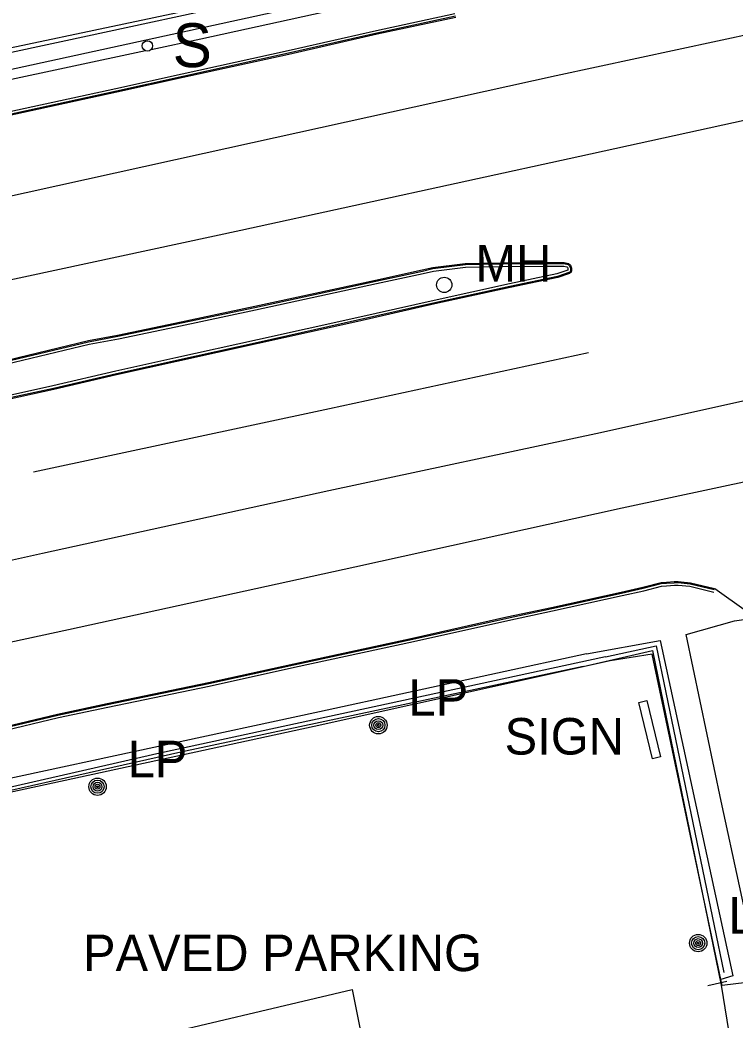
# Model space of a CAD drawing. Extents: x 368532 to 392481, y 10654822 to 10676899.
# Drawn here: x 388576 to 388673.9, y 10658614.6 to 10658751.4 of the extents above; entities that cross this region are included whole.
import ezdxf

# ---------------------------------------------------------------- set-up
doc = ezdxf.new("R2010")
doc.units = 0
for name, color, linetype in [('p_dtm retaining wall', 7, 'Continuous'), ('p_dtm sidewalk', 7, 'Continuous'), ('p_road - paved curb', 7, 'Continuous'), ('p_road general road feature', 7, 'Continuous'), ('p_road paint stripe', 7, 'Continuous'), ('p_structure fence', 7, 'Continuous'), ('p_structure sign', 7, 'Continuous'), ('p_structure unidentified', 7, 'Continuous'), ('p_structure wall', 7, 'Continuous'), ('p_utility general pole', 7, 'Continuous'), ('p_utility_manhole', 7, 'Continuous')]:
    doc.layers.add(name, color=color, linetype=linetype)

msp = doc.modelspace()

# ---------------------------------------------------------------- linework, layer by layer
at = {"layer": 'p_dtm retaining wall'}
for p, q in [((388624.95, 10658755.62), (388593.29, 10658748.64)), ((388593.29, 10658748.64), (388563.68, 10658742.21))]:
    msp.add_line(p, q, dxfattribs=at)
at = {"layer": 'p_dtm sidewalk'}
for p, q in [((388630.75, 10658755.36), (388600.78, 10658748.79)), ((388600.78, 10658748.79), (388593.96, 10658747.34)), ((388593.22, 10658747.18), (388570.69, 10658742.39)), ((388667.21, 10658667.31), (388673.85, 10658669.19)), ((388673.85, 10658669.19), (388676.35, 10658669.53)), ((388653.57, 10658664.66), (388663.66, 10658666.51)), ((388663.66, 10658666.51), (388673.62, 10658620.58)), ((388671.99, 10658644.5), (388667.21, 10658667.31)), ((388653.57, 10658664.66), (388617.02, 10658656.74)), ((388617.02, 10658656.74), (388569.24, 10658646.44)), ((388677.31, 10658619.91), (388671.99, 10658644.5)), ((388673.62, 10658620.58), (388671.95, 10658620.09))]:
    msp.add_line(p, q, dxfattribs=at)
at = {"layer": 'p_road - paved curb'}
for p, q in [((388635.56, 10658752.25), (388624.81, 10658749.93)), ((388635.64, 10658751.91), (388624.89, 10658749.59)), ((388635.67, 10658751.76), (388624.92, 10658749.44)), ((388624.81, 10658749.93), (388612.72, 10658747.19)), ((388624.89, 10658749.59), (388612.8, 10658746.85)), ((388624.92, 10658749.44), (388612.83, 10658746.7)), ((388612.72, 10658747.19), (388598.24, 10658744.01)), ((388612.8, 10658746.85), (388598.32, 10658743.67)), ((388612.83, 10658746.7), (388598.35, 10658743.52)), ((388598.24, 10658744.01), (388589.16, 10658742)), ((388598.32, 10658743.67), (388589.24, 10658741.66)), ((388598.35, 10658743.52), (388589.27, 10658741.51)), ((388589.16, 10658742), (388572.32, 10658738.33)), ((388589.24, 10658741.66), (388572.4, 10658737.99)), ((388589.27, 10658741.51), (388572.43, 10658737.84)), ((388636.98, 10658718.07), (388641.91, 10658718.19)), ((388641.91, 10658718.19), (388647.75, 10658718.23)), ((388647.75, 10658718.23), (388650.51, 10658718.23)), ((388650.51, 10658718.23), (388651.13, 10658718.08)), ((388624.7, 10658715.82), (388631.1, 10658717.2)), ((388624.73, 10658715.67), (388631.13, 10658717.05)), ((388631.1, 10658717.2), (388632.53, 10658717.54)), ((388631.13, 10658717.05), (388632.56, 10658717.39)), ((388631.21, 10658716.71), (388632.62, 10658717.05)), ((388632.53, 10658717.54), (388636.98, 10658718.07)), ((388632.56, 10658717.39), (388636.99, 10658717.92)), ((388632.62, 10658717.05), (388637.02, 10658717.57)), ((388636.99, 10658717.92), (388641.91, 10658718.04)), ((388637.02, 10658717.57), (388641.92, 10658717.69)), ((388641.91, 10658718.04), (388647.75, 10658718.08)), ((388641.92, 10658717.69), (388647.75, 10658717.73)), ((388647.75, 10658718.08), (388650.49, 10658718.08)), ((388647.75, 10658717.73), (388650.45, 10658717.73)), ((388651, 10658717.15), (388649.52, 10658716.65)), ((388651.17, 10658716.83), (388649.61, 10658716.31)), ((388650.45, 10658717.73), (388650.9, 10658717.62)), ((388650.49, 10658718.08), (388651.06, 10658717.94)), ((388650.9, 10658717.62), (388650.96, 10658717.57)), ((388650.96, 10658717.57), (388651.03, 10658717.38)), ((388651.03, 10658717.17), (388651, 10658717.15)), ((388651.03, 10658717.38), (388651.03, 10658717.17)), ((388651.03, 10658717.17), (388651.03, 10658717.17)), ((388651.06, 10658717.94), (388651.26, 10658717.77)), ((388651.13, 10658718.08), (388651.39, 10658717.86)), ((388651.33, 10658716.96), (388651.17, 10658716.83)), ((388651.46, 10658716.87), (388651.24, 10658716.7)), ((388651.26, 10658717.77), (388651.38, 10658717.43)), ((388651.38, 10658717.12), (388651.33, 10658716.96)), ((388651.38, 10658717.43), (388651.38, 10658717.12)), ((388651.39, 10658717.86), (388651.53, 10658717.46)), ((388651.53, 10658717.1), (388651.46, 10658716.87)), ((388651.53, 10658717.46), (388651.53, 10658717.1)), ((388608.16, 10658712.23), (388624.7, 10658715.82)), ((388608.19, 10658712.08), (388624.73, 10658715.67)), ((388624.81, 10658715.33), (388631.21, 10658716.71)), ((388649.52, 10658716.65), (388643.01, 10658715.28)), ((388649.61, 10658716.31), (388643.09, 10658714.94)), ((388649.65, 10658716.17), (388643.12, 10658714.79)), ((388651.24, 10658716.7), (388649.65, 10658716.17)), ((388608.26, 10658711.74), (388624.81, 10658715.33)), ((388643.01, 10658715.28), (388632.72, 10658713.03)), ((388643.09, 10658714.94), (388632.8, 10658712.69)), ((388643.12, 10658714.79), (388632.83, 10658712.54)), ((388632.72, 10658713.03), (388622.14, 10658710.65)), ((388632.8, 10658712.69), (388622.22, 10658710.31)), ((388597.24, 10658709.91), (388608.16, 10658712.23)), ((388597.27, 10658709.76), (388608.19, 10658712.08)), ((388597.34, 10658709.42), (388608.26, 10658711.74)), ((388632.83, 10658712.54), (388622.25, 10658710.16)), ((388622.14, 10658710.65), (388608.54, 10658707.63)), ((388622.22, 10658710.31), (388608.62, 10658707.29)), ((388622.25, 10658710.16), (388608.65, 10658707.14)), ((388589.39, 10658708.27), (388597.24, 10658709.91)), ((388589.42, 10658708.12), (388597.27, 10658709.76)), ((388589.49, 10658707.78), (388597.34, 10658709.42)), ((388569.46, 10658703.72), (388585.39, 10658707.53)), ((388569.5, 10658703.57), (388585.42, 10658707.38)), ((388585.39, 10658707.53), (388589.39, 10658708.27)), ((388585.42, 10658707.38), (388589.42, 10658708.12)), ((388585.49, 10658707.04), (388589.49, 10658707.78)), ((388608.54, 10658707.63), (388597.38, 10658705.15)), ((388608.62, 10658707.29), (388597.46, 10658704.81)), ((388569.58, 10658703.23), (388585.49, 10658707.04)), ((388608.65, 10658707.14), (388597.49, 10658704.66)), ((388597.38, 10658705.15), (388589.14, 10658703.34)), ((388597.46, 10658704.81), (388589.22, 10658703)), ((388597.49, 10658704.66), (388589.25, 10658702.85)), ((388589.14, 10658703.34), (388580.54, 10658701.32)), ((388589.22, 10658703), (388580.62, 10658700.98)), ((388589.25, 10658702.85), (388580.65, 10658700.83)), ((388580.54, 10658701.32), (388571.58, 10658699.38)), ((388580.62, 10658700.98), (388571.66, 10658699.04)), ((388580.65, 10658700.83), (388571.69, 10658698.89)), ((388661.28, 10658673.79), (388663.77, 10658674.42)), ((388663.77, 10658674.42), (388664.51, 10658674.47)), ((388664.51, 10658674.47), (388665.58, 10658674.54)), ((388664.52, 10658674.32), (388665.59, 10658674.39)), ((388665.58, 10658674.54), (388666.12, 10658674.58)), ((388665.59, 10658674.39), (388666.12, 10658674.43)), ((388666.12, 10658674.58), (388667.8, 10658674.4)), ((388666.12, 10658674.43), (388667.77, 10658674.25)), ((388667.8, 10658674.4), (388671.1, 10658673.6)), ((388648.79, 10658671.02), (388658.33, 10658673.12)), ((388658.33, 10658673.12), (388661.28, 10658673.79)), ((388658.36, 10658672.97), (388661.32, 10658673.64)), ((388658.44, 10658672.63), (388661.4, 10658673.3)), ((388661.32, 10658673.64), (388663.79, 10658674.27)), ((388661.4, 10658673.3), (388663.85, 10658673.92)), ((388663.79, 10658674.27), (388664.52, 10658674.32)), ((388663.85, 10658673.92), (388664.54, 10658673.97)), ((388664.54, 10658673.97), (388665.61, 10658674.04)), ((388665.61, 10658674.04), (388666.11, 10658674.08)), ((388666.11, 10658674.08), (388667.71, 10658673.91)), ((388667.71, 10658673.91), (388670.98, 10658673.11)), ((388667.77, 10658674.25), (388671.06, 10658673.45)), ((388671.13, 10658673.62), (388675.44, 10658670.55)), ((388648.82, 10658670.87), (388658.36, 10658672.97)), ((388648.9, 10658670.53), (388658.44, 10658672.63)), ((388642.68, 10658669.71), (388648.79, 10658671.02)), ((388642.71, 10658669.56), (388648.82, 10658670.87)), ((388642.79, 10658669.22), (388648.9, 10658670.53)), ((388629.76, 10658666.83), (388642.68, 10658669.71)), ((388629.79, 10658666.68), (388642.71, 10658669.56)), ((388629.87, 10658666.34), (388642.79, 10658669.22)), ((388613.5, 10658663.31), (388629.76, 10658666.83)), ((388613.53, 10658663.16), (388629.79, 10658666.68)), ((388613.61, 10658662.82), (388629.87, 10658666.34)), ((388601.83, 10658660.75), (388613.5, 10658663.31)), ((388601.86, 10658660.6), (388613.53, 10658663.16)), ((388601.94, 10658660.26), (388613.61, 10658662.82)), ((388587.97, 10658657.86), (388601.83, 10658660.75)), ((388588, 10658657.71), (388601.86, 10658660.6)), ((388588.07, 10658657.37), (388601.94, 10658660.26)), ((388581.18, 10658656.43), (388587.97, 10658657.86)), ((388581.21, 10658656.28), (388588, 10658657.71)), ((388581.29, 10658655.94), (388588.07, 10658657.37)), ((388570.31, 10658653.82), (388581.18, 10658656.43)), ((388570.35, 10658653.67), (388581.21, 10658656.28)), ((388570.43, 10658653.33), (388581.29, 10658655.94))]:
    msp.add_line(p, q, dxfattribs=at)
at = {"layer": 'p_road general road feature'}
for p, q in [((388615.38, 10658756.16), (388569.83, 10658746.54)), ((388656.82, 10658663.71), (388616.31, 10658654.72)), ((388662.57, 10658664.61), (388656.82, 10658663.71)), ((388671.95, 10658620.09), (388662.57, 10658664.61)), ((388616.31, 10658654.72), (388571.47, 10658645.02)), ((388672.12, 10658619.26), (388671.95, 10658620.09)), ((388677.31, 10658619.91), (388672.12, 10658619.26))]:
    msp.add_line(p, q, dxfattribs=at)
at = {"layer": 'p_road paint stripe'}
for p, q in [((388679.91, 10658750.3), (388649.44, 10658743.75)), ((388649.44, 10658743.75), (388601.25, 10658733.12)), ((388683.75, 10658739.54), (388652.66, 10658732.7)), ((388601.25, 10658733.12), (388562.17, 10658724.52)), ((388652.66, 10658732.7), (388606.25, 10658722.58)), ((388606.25, 10658722.58), (388567.16, 10658714.2)), ((388653.83, 10658705.85), (388618.39, 10658698.18)), ((388695.05, 10658703.69), (388655.48, 10658694.9)), ((388618.39, 10658698.18), (388577.89, 10658689.53)), ((388655.48, 10658694.9), (388618.3, 10658686.95)), ((388698.22, 10658693.14), (388658.47, 10658684.58)), ((388618.3, 10658686.95), (388579.13, 10658678.38)), ((388658.47, 10658684.58), (388621.87, 10658676.54)), ((388579.13, 10658678.38), (388540.03, 10658669.85)), ((388621.87, 10658676.54), (388582.67, 10658667.95)), ((388582.67, 10658667.95), (388542.86, 10658659.38))]:
    msp.add_line(p, q, dxfattribs=at)
at = {"layer": 'p_structure fence'}
for p, q in [((388581.68, 10658748.47), (388615.21, 10658755.71)), ((388509.6, 10658732.94), (388581.68, 10658748.47)), ((388653.12, 10658662.92), (388662.62, 10658665.13)), ((388662.62, 10658665.13), (388672.01, 10658619.33)), ((388653.12, 10658662.92), (388598.06, 10658651.2)), ((388598.06, 10658651.2), (388548.04, 10658639.96)), ((388672.79, 10658619.84), (388670.19, 10658619.21)), ((388672.01, 10658619.33), (388675.26, 10658599.14))]:
    msp.add_line(p, q, dxfattribs=at)
at = {"layer": 'p_structure sign'}
for p, q in [((388660.72, 10658658.02), (388661.83, 10658658.29)), ((388662.59, 10658650.29), (388660.72, 10658658.02)), ((388661.83, 10658658.29), (388663.7, 10658650.56)), ((388663.7, 10658650.56), (388662.59, 10658650.29))]:
    msp.add_line(p, q, dxfattribs=at)
msp.add_circle((388593.47, 10658747.85), 0.713, dxfattribs=at)
at = {"layer": 'p_structure unidentified'}
for p, q in [((388586.16, 10658610.41), (388621.48, 10658618.74)), ((388621.48, 10658618.74), (388622.96, 10658611.45))]:
    msp.add_line(p, q, dxfattribs=at)
at = {"layer": 'p_structure wall'}
for p, q in [((388656.17, 10658664.26), (388663.13, 10658665.76)), ((388663.13, 10658665.76), (388672.39, 10658621.06)), ((388656.17, 10658664.26), (388595.17, 10658651.06)), ((388595.17, 10658651.06), (388547.45, 10658640.18))]:
    msp.add_line(p, q, dxfattribs=at)
at = {"layer": 'p_utility general pole'}
for centre, radius in [((388625.08, 10658654.9), 1.19), ((388625.08, 10658654.9), 0.901), ((388625.08, 10658654.9), 0.608), ((388625.08, 10658654.9), 0.337), ((388625.08, 10658654.9), 0.12), ((388586.64, 10658646.48), 1.19), ((388586.64, 10658646.48), 0.901), ((388586.64, 10658646.48), 0.608), ((388586.64, 10658646.48), 0.337), ((388586.64, 10658646.48), 0.12), ((388668.86, 10658625.08), 1.19), ((388668.86, 10658625.08), 0.901), ((388668.86, 10658625.08), 0.608), ((388668.86, 10658625.08), 0.337), ((388668.86, 10658625.08), 0.12)]:
    msp.add_circle(centre, radius, dxfattribs=at)
at = {"layer": 'p_utility_manhole'}
msp.add_circle((388634.1, 10658715.15), 1.05, dxfattribs=at)

# ---------------------------------------------------------------- texts
at = {"layer": 'p_road general road feature'}
msp.add_text(' PAVED PARKING', height=5, dxfattribs=at).set_placement((388582.79, 10658621.24))
at = {"layer": 'p_structure sign'}
for s, height, p in [('S', 6, (388596.93, 10658744.95)), (' SIGN', 5, (388640.5, 10658650.88))]:
    msp.add_text(s, height=height, dxfattribs=at).set_placement(p)
at = {"layer": 'p_utility general pole'}
for p in [(388629.2, 10658656.19), (388590.76, 10658647.77), (388672.98, 10658626.37)]:
    msp.add_text('LP', height=5, dxfattribs=at).set_placement(p)
at = {"layer": 'p_utility_manhole'}
msp.add_text('MH', height=5, dxfattribs=at).set_placement((388638.37, 10658715.61))

doc.saveas('drawing.dxf')
